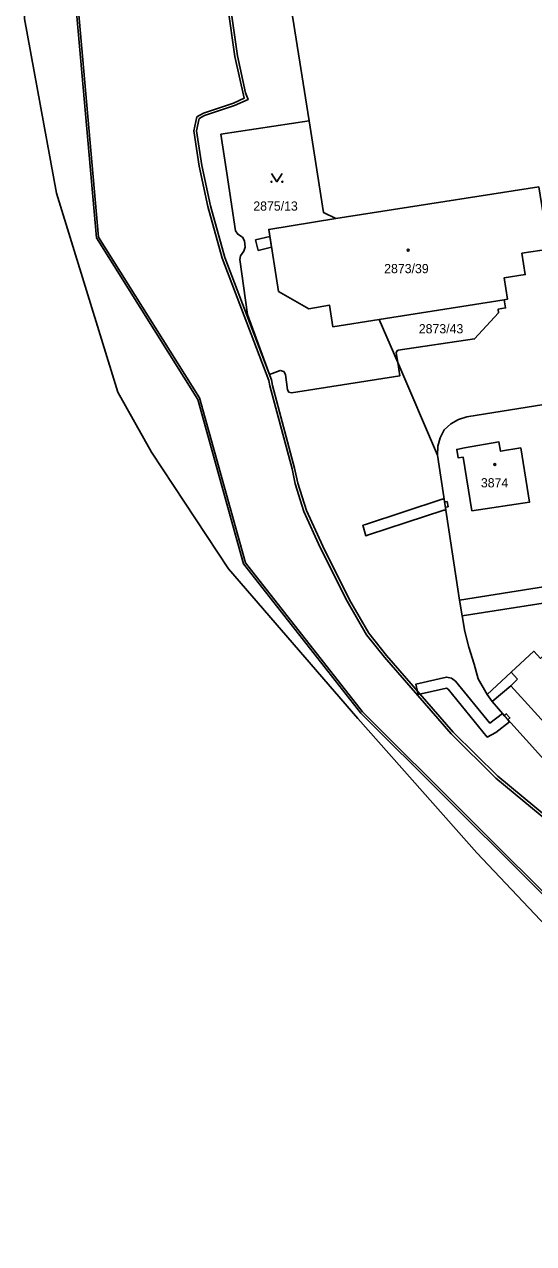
# Model space of a CAD drawing. Extents: x -756746 to -753363, y -1166406 to -1161727.
# Drawn here: x -756582.4 to -756488.4, y -1165331.8 to -1165106.5 of the extents above; entities that cross this region are included whole.
import ezdxf

# ---------------------------------------------------------------- set-up
doc = ezdxf.new("R2010")
doc.units = 0
for name, color, linetype in [('Hranice kat_území', 7, 'Continuous'), ('Hranice parcel', 7, 'Continuous'), ('Parcelní čísla', 7, 'Continuous'), ('Vnitřní kresba', 7, 'Continuous'), ('Věcná břemena k části', 7, 'Continuous'), ('Značky budov', 7, 'Continuous'), ('Značky kultur', 7, 'Continuous')]:
    doc.layers.add(name, color=color, linetype=linetype)

msp = doc.modelspace()

# ---------------------------------------------------------------- linework, layer by layer
at = {"layer": 'Hranice kat_území'}
msp.add_lwpolyline([(-756582.42, -1165105.47), (-756576.47, -1165137.67), (-756565.13, -1165174.46), (-756558.97, -1165185.53), (-756544.75, -1165207.13), (-756520.81, -1165234.75), (-756498.82, -1165259.58), (-756462.6, -1165297.96), (-756444.37, -1165318.14), (-756414.88, -1165352.61), (-756387.81, -1165387.37), (-756376.42, -1165402.89), (-756365.09, -1165422.97), (-756361.82, -1165431.76), (-756350.05, -1165463.41)], dxfattribs=at)
at = {"layer": 'Hranice parcel'}
for p, q in [((-756524.89, -1165142.38), (-756487.39, -1165136.5)), ((-756516.88, -1165161.04), (-756493.8, -1165157.4)), ((-756516.88, -1165161.04), (-756513.47, -1165168.98)), ((-756513.47, -1165168.98), (-756506.11, -1165186.11)), ((-756558.97, -1165185.53), (-756565.13, -1165174.46)), ((-756506.11, -1165186.11), (-756502.03, -1165212.9)), ((-756502.03, -1165212.9), (-756501.53, -1165215.81)), ((-756496.94, -1165230.33), (-756496.01, -1165231.65))]:
    msp.add_line(p, q, dxfattribs=at)
for points in [[(-756536.44, -1164984.81), (-756539.38, -1164991.75), (-756543.63, -1165006.38), (-756545.83, -1165018.7), (-756546.1, -1165021.23), (-756545.8, -1165023.71), (-756529.85, -1165124.36)], [(-756576.36, -1165030.31), (-756577.99, -1165041.27), (-756568.71, -1165145.85), (-756550.06, -1165175.49), (-756541.59, -1165206), (-756519.94, -1165233.51), (-756442.98, -1165310.25), (-756399.9, -1165361.03), (-756376.59, -1165391.71), (-756348.65, -1165444.44), (-756330.25, -1165491.77), (-756330.64, -1165491.92), (-756349.09, -1165444.56), (-756376.88, -1165391.92), (-756400.21, -1165361.28), (-756443.28, -1165310.51), (-756520.25, -1165233.77), (-756541.96, -1165206.16), (-756550.37, -1165175.81), (-756569.1, -1165145.98), (-756578.34, -1165041.74)], [(-756565.13, -1165174.46), (-756576.47, -1165137.67), (-756582.42, -1165105.47), (-756581.84, -1165061.95), (-756578.34, -1165041.74)], [(-756513.47, -1165168.98), (-756513.08, -1165171.45), (-756533.07, -1165174.57), (-756533.58, -1165174.45), (-756533.83, -1165174.04), (-756534.17, -1165171.21), (-756534.51, -1165170.63), (-756535.17, -1165170.44), (-756537.13, -1165171.2), (-756541.2, -1165160.13), (-756542.64, -1165149.96), (-756542.48, -1165149.26), (-756541.89, -1165148.44), (-756541.62, -1165147.68), (-756541.78, -1165146.53), (-756542.12, -1165145.83), (-756543, -1165145.3), (-756543.42, -1165144.63), (-756545, -1165134.02), (-756546.11, -1165126.82), (-756529.85, -1165124.36)], [(-756529.85, -1165124.36), (-756527.18, -1165141.24), (-756524.89, -1165142.38)], [(-756487.39, -1165136.5), (-756485.58, -1165148.03), (-756490.53, -1165148.81), (-756489.92, -1165152.75), (-756493.83, -1165153.36), (-756493.2, -1165157.31), (-756493.8, -1165157.4)], [(-756524.89, -1165142.38), (-756537.3, -1165144.39), (-756535.51, -1165155.85), (-756529.9, -1165159.05), (-756526.04, -1165158.42), (-756525.42, -1165162.38), (-756516.88, -1165161.04)], [(-756493.8, -1165157.4), (-756493.53, -1165158.91), (-756494.94, -1165159.16), (-756494.85, -1165159.83), (-756499.27, -1165164.62), (-756513.38, -1165166.7), (-756513.64, -1165166.88), (-756513.78, -1165167.18), (-756513.47, -1165168.98)], [(-756480.31, -1165175.73), (-756500.69, -1165179), (-756502.21, -1165179.54), (-756503.64, -1165180.34), (-756504.87, -1165181.44), (-756505.61, -1165182.88), (-756506.07, -1165184.43), (-756506.11, -1165186.11)], [(-756490.74, -1165184.73), (-756494.47, -1165185.37), (-756494.77, -1165183.65), (-756501.15, -1165184.78), (-756502.57, -1165185.03), (-756502.27, -1165186.61), (-756501.38, -1165186.47), (-756499.75, -1165196.38), (-756489.1, -1165194.76), (-756490.74, -1165184.73)], [(-756387.81, -1165387.37), (-756414.88, -1165352.61), (-756444.37, -1165318.14), (-756462.6, -1165297.96), (-756498.82, -1165259.58), (-756520.81, -1165234.75), (-756544.75, -1165207.13), (-756558.97, -1165185.53)], [(-756502.03, -1165212.9), (-756478.42, -1165209.15), (-756474.82, -1165208.7)], [(-756501.53, -1165215.81), (-756481.85, -1165212.74), (-756475.27, -1165218.84), (-756467.37, -1165242.58)], [(-756501.53, -1165215.81), (-756501.05, -1165218.71), (-756500.31, -1165221.57), (-756499.32, -1165224.71), (-756498.63, -1165227.46), (-756496.94, -1165230.33)], [(-756496.01, -1165231.65), (-756492.6, -1165228.75), (-756484.42, -1165237.66), (-756477.26, -1165231.15), (-756483.12, -1165224.55), (-756482.39, -1165223.9), (-756484.6, -1165221.39), (-756487.08, -1165223.65), (-756488.34, -1165222.34), (-756492.51, -1165226.22), (-756496.94, -1165230.33)], [(-756496.01, -1165231.65), (-756493.69, -1165234.35), (-756477.9, -1165251.85)]]:
    msp.add_lwpolyline(points, dxfattribs=at)
at = {"layer": 'Vnitřní kresba'}
for p, q in [((-756492.51, -1165226.22), (-756491.33, -1165227.52)), ((-756491.33, -1165227.52), (-756492.6, -1165228.75))]:
    msp.add_line(p, q, dxfattribs=at)
at = {"layer": 'Věcná břemena k části'}
for points in [[(-756544.85, -1165103.3), (-756543.53, -1165112.43), (-756541.85, -1165120.17), (-756543.82, -1165121.05), (-756549.34, -1165122.91), (-756550.59, -1165123.6), (-756551.12, -1165126.17), (-756550.15, -1165132.7), (-756548.54, -1165140.17), (-756545.88, -1165149.73), (-756537.27, -1165172.28), (-756537.11, -1165173.31), (-756532.99, -1165188.65), (-756532.41, -1165191.41), (-756530.79, -1165196.5), (-756527.77, -1165203.17), (-756522.8, -1165213.09), (-756519.2, -1165219.28), (-756515.92, -1165223.43), (-756503.57, -1165237.62), (-756495.31, -1165245.78), (-756483.56, -1165255.5)], [(-756483.44, -1165254.96), (-756494.97, -1165245.4), (-756503.21, -1165237.28), (-756515.54, -1165223.11), (-756518.78, -1165219), (-756522.36, -1165212.85), (-756527.31, -1165202.95), (-756530.33, -1165196.32), (-756531.93, -1165191.29), (-756532.51, -1165188.53), (-756536.62, -1165173.21), (-756536.79, -1165172.16), (-756545.4, -1165149.57), (-756548.06, -1165140.05), (-756549.65, -1165132.61), (-756550.62, -1165126.19), (-756550.15, -1165123.92), (-756549.14, -1165123.37), (-756543.64, -1165121.51), (-756541.09, -1165120.4), (-756541.56, -1165119.16), (-756543.03, -1165112.35), (-756544.35, -1165103.24)]]:
    msp.add_lwpolyline(points, dxfattribs=at)
for points in [[(-756539.23, -1165148.27), (-756536.79, -1165147.67), (-756537.1, -1165145.68), (-756539.71, -1165146.33)], [(-756518.84, -1165200.85), (-756504.93, -1165196.24), (-756504.57, -1165196.24), (-756504.65, -1165195.7), (-756504.8, -1165194.71), (-756504.87, -1165194.24), (-756505.25, -1165194.24), (-756519.4, -1165198.93), (-756519.88, -1165199.05), (-756519.38, -1165200.99)], [(-756504.31, -1165194.64), (-756504.8, -1165194.71), (-756504.65, -1165195.7), (-756504.15, -1165195.63)], [(-756504.46, -1165229.16), (-756504.15, -1165229.33), (-756496.94, -1165238.21), (-756495.35, -1165237.33), (-756492.79, -1165235.35), (-756493.12, -1165234.99), (-756493.78, -1165234.24), (-756494.12, -1165233.85), (-756496.44, -1165235.65), (-756502.77, -1165227.87), (-756503.54, -1165227.31), (-756504.46, -1165227.1), (-756510.11, -1165228.41), (-756509.67, -1165230.35)], [(-756493.78, -1165234.24), (-756493.12, -1165234.99), (-756492.74, -1165234.65), (-756493.41, -1165233.9)]]:
    msp.add_lwpolyline(points, close=True, dxfattribs=at)
at = {"layer": 'Značky budov'}
for centre in [(-756511.52, -1165148.24), (-756495.53, -1165187.84)]:
    msp.add_circle(centre, 0.175, dxfattribs=at)
at = {"layer": 'Značky kultur'}
msp.add_lwpolyline([(-756536.78, -1165134.09), (-756535.78, -1165135.59), (-756534.78, -1165134.09)], dxfattribs=at)
for centre in [(-756536.78, -1165135.59), (-756534.78, -1165135.59)]:
    msp.add_circle(centre, 0.1, dxfattribs=at)

# ---------------------------------------------------------------- texts
at = {"layer": 'Parcelní čísla'}
for s, p in [('2875/13', (-756540.14, -1165140.93)), ('2873/39', (-756515.96, -1165152.48)), ('2873/43', (-756509.57, -1165163.6)), ('3874', (-756498.1, -1165192.06))]:
    msp.add_text(s, height=1.7, dxfattribs=at).set_placement(p)

doc.saveas('drawing.dxf')
